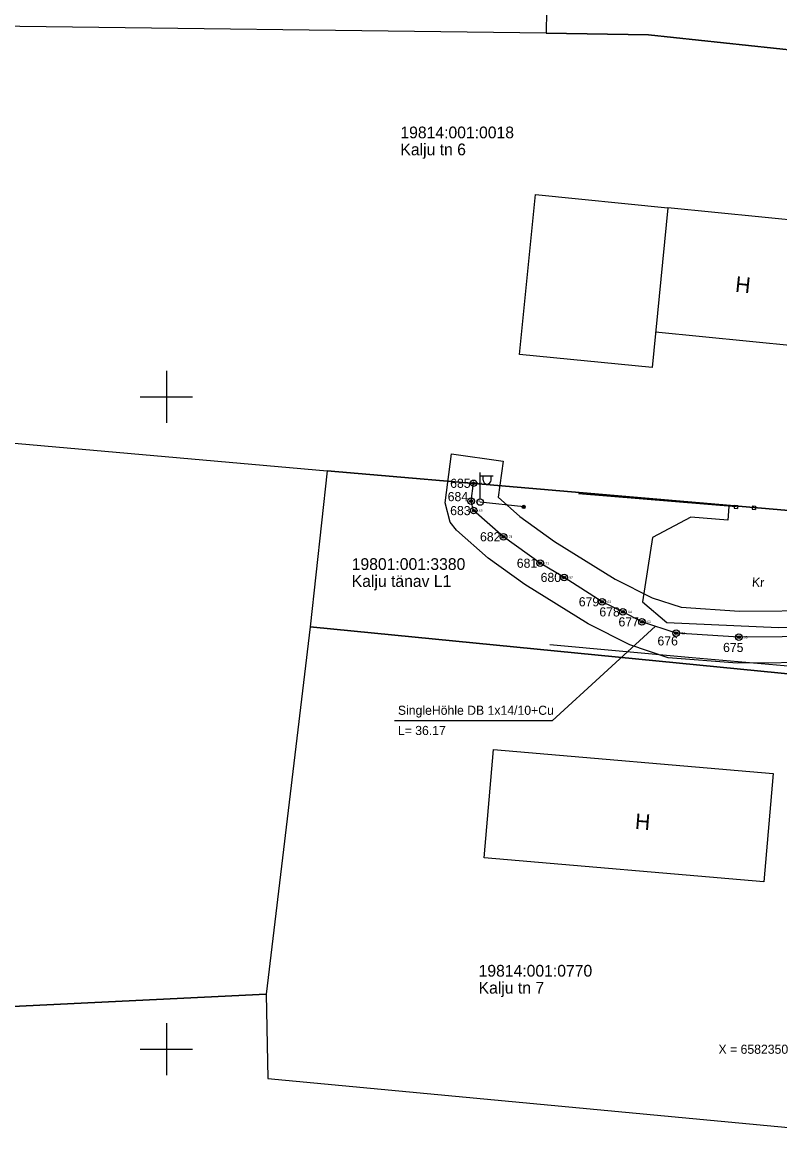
# Model space of a CAD drawing. Extents: x 532028 to 533559, y 6581810 to 6583914.
# Drawn here: x 532739 to 532797, y 6582343.1 to 6582428.7 of the extents above; entities that cross this region are included whole.
import ezdxf

# ---------------------------------------------------------------- set-up
doc = ezdxf.new("R2010")
doc.units = 0
for name, color, linetype in [('AED', 7, 'Continuous'), ('HOONE', 7, 'Continuous'), ('KOORDPUNKT', 7, 'Continuous'), ('MOOTKORG-EH2000', 7, 'Continuous'), ('MOOTMPUNKT', 7, 'Continuous'), ('MOOTNR', 7, 'Continuous'), ('MOOTPIIR', 7, 'Continuous'), ('PIIR', 7, 'Continuous'), ('POST', 7, 'Continuous'), ('SITRASS', 7, 'Continuous'), ('TEE', 7, 'Continuous'), ('VORK', 7, 'Continuous')]:
    doc.layers.add(name, color=color, linetype=linetype)

msp = doc.modelspace()

# ---------------------------------------------------------------- linework, layer by layer
at = {"layer": 'AED'}
for p, q in [((532793.623, 6582391.57), (532781.555, 6582392.566)), ((532793.51, 6582391.705), (532793.488, 6582391.456)), ((532793.488, 6582391.456), (532793.737, 6582391.434)), ((532793.51, 6582391.705), (532793.759, 6582391.683)), ((532793.759, 6582391.683), (532793.737, 6582391.434)), ((532794.874, 6582391.638), (532794.853, 6582391.389)), ((532794.853, 6582391.389), (532795.103, 6582391.369)), ((532794.874, 6582391.638), (532795.123, 6582391.618)), ((532795.123, 6582391.618), (532795.103, 6582391.369))]:
    msp.add_line(p, q, dxfattribs=at)
msp.add_lwpolyline([(532779.375, 6582381.019), (532790.262, 6582380.013), (532797.304, 6582379.421), (532803.263, 6582378.74)], dxfattribs=at)
at = {"layer": 'HOONE'}
for points in [[(532777.043, 6582403.244), (532778.26, 6582415.497), (532788.409, 6582414.489), (532787.191, 6582402.236)], [(532774.342, 6582364.66), (532775.045, 6582372.961), (532796.468, 6582371.126), (532795.757, 6582362.818)]]:
    msp.add_lwpolyline(points, close=True, dxfattribs=at)
msp.add_lwpolyline([(532787.464, 6582404.98), (532801.864, 6582403.549), (532802.808, 6582413.058), (532788.409, 6582414.489)], dxfattribs=at)
at = {"layer": 'KOORDPUNKT'}
for centre, radius in [((532773.53, 6582393.372), 0.25), ((532773.53, 6582393.372), 0.025), ((532773.53, 6582393.372), 0.0221), ((532773.53, 6582393.372), 0.0191), ((532773.53, 6582393.372), 0.0161), ((532773.53, 6582393.372), 0.0132), ((532773.53, 6582393.372), 0.0102), ((532773.53, 6582393.372), 0.00726), ((532773.53, 6582393.372), 0.0043), ((532773.34, 6582391.998), 0.25), ((532773.34, 6582391.998), 0.025), ((532773.34, 6582391.998), 0.0221), ((532773.34, 6582391.998), 0.0191), ((532773.34, 6582391.998), 0.0161), ((532773.34, 6582391.998), 0.0132), ((532773.34, 6582391.998), 0.0102), ((532773.34, 6582391.998), 0.00726), ((532773.34, 6582391.998), 0.0043), ((532773.53, 6582391.28), 0.25), ((532773.53, 6582391.28), 0.025), ((532773.53, 6582391.28), 0.0221), ((532773.53, 6582391.28), 0.0191), ((532773.53, 6582391.28), 0.0161), ((532773.53, 6582391.28), 0.0132), ((532773.53, 6582391.28), 0.0102), ((532773.53, 6582391.28), 0.00726), ((532773.53, 6582391.28), 0.0043), ((532775.816, 6582389.274), 0.25), ((532775.816, 6582389.274), 0.025), ((532775.816, 6582389.274), 0.0221), ((532775.816, 6582389.274), 0.0191), ((532775.816, 6582389.274), 0.0161), ((532775.816, 6582389.274), 0.0132), ((532775.816, 6582389.274), 0.0102), ((532775.816, 6582389.274), 0.00726), ((532775.816, 6582389.274), 0.0043), ((532778.631, 6582387.249), 0.25), ((532778.631, 6582387.249), 0.025), ((532778.631, 6582387.249), 0.0221), ((532778.631, 6582387.249), 0.0191), ((532778.631, 6582387.249), 0.0161), ((532778.631, 6582387.249), 0.0132), ((532778.631, 6582387.249), 0.0102), ((532778.631, 6582387.249), 0.00726), ((532778.631, 6582387.249), 0.0043), ((532780.458, 6582386.159), 0.25), ((532780.458, 6582386.159), 0.025), ((532780.458, 6582386.159), 0.0221), ((532780.458, 6582386.159), 0.0191), ((532780.458, 6582386.159), 0.0161), ((532780.458, 6582386.159), 0.0132), ((532780.458, 6582386.159), 0.0102), ((532780.458, 6582386.159), 0.00726), ((532780.458, 6582386.159), 0.0043), ((532783.379, 6582384.292), 0.25), ((532783.379, 6582384.292), 0.025), ((532783.379, 6582384.292), 0.0221), ((532783.379, 6582384.292), 0.0191), ((532783.379, 6582384.292), 0.0161), ((532783.379, 6582384.292), 0.0132), ((532783.379, 6582384.292), 0.0102), ((532783.379, 6582384.292), 0.00726), ((532783.379, 6582384.292), 0.0043), ((532784.956, 6582383.517), 0.25), ((532784.956, 6582383.517), 0.025), ((532784.956, 6582383.517), 0.0221), ((532784.956, 6582383.517), 0.0191), ((532784.956, 6582383.517), 0.0161), ((532784.956, 6582383.517), 0.0132), ((532784.956, 6582383.517), 0.0102), ((532784.956, 6582383.517), 0.00726), ((532784.956, 6582383.517), 0.0043), ((532786.421, 6582382.753), 0.25), ((532786.421, 6582382.753), 0.025), ((532786.421, 6582382.753), 0.0221), ((532786.421, 6582382.753), 0.0191), ((532786.421, 6582382.753), 0.0161), ((532786.421, 6582382.753), 0.0132), ((532786.421, 6582382.753), 0.0102), ((532786.421, 6582382.753), 0.00726), ((532786.421, 6582382.753), 0.0043), ((532789.04, 6582381.891), 0.25), ((532789.04, 6582381.891), 0.025), ((532789.04, 6582381.891), 0.0221), ((532789.04, 6582381.891), 0.0191), ((532789.04, 6582381.891), 0.0161), ((532789.04, 6582381.891), 0.0132), ((532789.04, 6582381.891), 0.0102), ((532789.04, 6582381.891), 0.00726), ((532789.04, 6582381.891), 0.0043), ((532793.832, 6582381.58), 0.25), ((532793.832, 6582381.58), 0.025), ((532793.832, 6582381.58), 0.0221), ((532793.832, 6582381.58), 0.0191), ((532793.832, 6582381.58), 0.0161), ((532793.832, 6582381.58), 0.0132), ((532793.832, 6582381.58), 0.0102), ((532793.832, 6582381.58), 0.00726), ((532793.832, 6582381.58), 0.0043)]:
    msp.add_circle(centre, radius, dxfattribs=at)
at = {"layer": 'MOOTMPUNKT'}
for centre in [(532773.53, 6582393.372), (532773.34, 6582391.998), (532773.53, 6582391.28), (532775.816, 6582389.274), (532778.631, 6582387.249), (532780.458, 6582386.159), (532783.379, 6582384.292), (532784.956, 6582383.517), (532786.421, 6582382.753), (532789.04, 6582381.891), (532793.832, 6582381.58)]:
    msp.add_circle(centre, 0.1, dxfattribs=at)
at = {"layer": 'MOOTPIIR'}
msp.add_lwpolyline([(532800.485, 6582379.63), (532793.701, 6582379.584), (532788.416, 6582379.99), (532785.487, 6582380.981), (532782.301, 6582382.606), (532777.463, 6582385.626), (532774.653, 6582387.646), (532772.211, 6582389.777), (532771.734, 6582390.4), (532771.344, 6582391.88), (532771.824, 6582395.626), (532775.786, 6582395.076), (532775.401, 6582392.299), (532777.066, 6582390.837), (532779.727, 6582388.924), (532784.361, 6582386.037), (532787.204, 6582384.598), (532789.423, 6582383.869), (532793.887, 6582383.58), (532800.387, 6582383.629)], dxfattribs=at)
at = {"layer": 'PIIR'}
for points in [[(532779.13, 6582431.38), (532779.09, 6582427.86), (532786.91, 6582427.75), (532811.8, 6582425.08), (532812.3, 6582430.53), (532801.16, 6582430.94), (532801.09, 6582438.65), (532834.59, 6582458.6), (532853.96, 6582470.07), (532847.05, 6582477.1), (532847.26, 6582473.6), (532814.05, 6582452.57)], [(532676.85, 6582433.64), (532683.79, 6582432.64), (532699.49, 6582430.44), (532720.14, 6582442.72), (532753.16, 6582462.26), (532758.54, 6582465.54), (532779.13, 6582431.38), (532779.09, 6582427.86), (532734.71, 6582428.42), (532731.99, 6582397.02), (532762.32, 6582394.34), (532761, 6582382.37), (532757.64, 6582354.23), (532610.11, 6582347.04), (532583.44, 6582371.01), (532584.11, 6582392.81), (532582.85, 6582420.24), (532588.36, 6582421.01), (532597.91, 6582435.21), (532629.16, 6582453.38), (532631.61, 6582447.89), (532639.64, 6582451.45), (532657.14, 6582458.68), (532663.47, 6582456.14)], [(532786.91, 6582427.75), (532779.09, 6582427.86), (532734.71, 6582428.42), (532731.99, 6582397.02), (532762.32, 6582394.34), (532808.64, 6582390.34), (532811.8, 6582425.08)], [(532762.32, 6582394.34), (532761, 6582382.37), (532803.3, 6582378.22), (532846.07, 6582374.23), (532869.35, 6582372.06), (532873.68, 6582375.66), (532912.93, 6582408.56), (532906.19, 6582415.94), (532866.97, 6582386.12), (532860.5, 6582384.8), (532850.78, 6582385.61), (532808.64, 6582390.34)], [(532757.64, 6582354.23), (532757.78, 6582347.76), (532800.34, 6582343.74), (532803.3, 6582378.22), (532761, 6582382.37)]]:
    msp.add_lwpolyline(points, close=True, dxfattribs=at)
msp.add_lwpolyline([(532872.24, 6582090.65), (532768.95, 6582190.39), (532699, 6582251.28), (532655.69, 6582297.98), (532597.18, 6582346.46), (532610.11, 6582347.04), (532757.64, 6582354.23), (532757.78, 6582347.76), (532800.34, 6582343.74), (532842.47, 6582339.5), (532879.38, 6582334.82)], dxfattribs=at)
at = {"layer": 'POST'}
for p, q in [((532774.027, 6582392.188), (532774.027, 6582394.188)), ((532774.027, 6582393.938), (532775.027, 6582393.938)), ((532774.253, 6582393.617), (532774.253, 6582393.938)), ((532774.866, 6582393.617), (532774.866, 6582393.938)), ((532774.027, 6582391.938), (532774.027, 6582391.938))]:
    msp.add_line(p, q, dxfattribs=at)
msp.add_lwpolyline([(532777.363, 6582391.56), (532774.027, 6582391.938)], dxfattribs=at)
for centre, radius in [((532774.027, 6582391.938), 0.25), ((532777.363, 6582391.56), 0.125), ((532777.363, 6582391.56), 0.105), ((532777.363, 6582391.56), 0.0851), ((532777.363, 6582391.56), 0.0651), ((532777.363, 6582391.56), 0.0451), ((532777.363, 6582391.56), 0.0251), ((532777.363, 6582391.56), 0.00511)]:
    msp.add_circle(centre, radius, dxfattribs=at)
msp.add_arc((532774.56, 6582393.617), 0.306, 180, 0, dxfattribs=at)
at = {"layer": 'SITRASS'}
for points in [[(532804.777, 6582382.026), (532803.104, 6582381.826), (532800.465, 6582381.626), (532793.832, 6582381.58), (532789.04, 6582381.891), (532786.421, 6582382.753), (532784.956, 6582383.517), (532783.379, 6582384.292), (532780.458, 6582386.159), (532778.631, 6582387.249), (532775.816, 6582389.274), (532773.53, 6582391.28), (532773.34, 6582391.998), (532773.53, 6582393.372)], [(532787.455, 6582382.413), (532779.539, 6582375.155), (532767.459, 6582375.155)]]:
    msp.add_lwpolyline(points, dxfattribs=at)
at = {"layer": 'TEE'}
msp.add_lwpolyline([(532793.075, 6582391.586), (532792.988, 6582390.542), (532790.168, 6582390.777), (532787.229, 6582389.217), (532786.461, 6582384.275), (532788.333, 6582382.706), (532796.874, 6582382.329), (532805.605, 6582382.406), (532810.122, 6582382.188), (532811.378, 6582380.187), (532811.421, 6582378.028)], dxfattribs=at)
at = {"layer": 'VORK'}
for p, q in [((532750, 6582402), (532750, 6582398)), ((532748, 6582400), (532752, 6582400)), ((532750, 6582352), (532750, 6582348)), ((532748, 6582350), (532752, 6582350))]:
    msp.add_line(p, q, dxfattribs=at)

# ---------------------------------------------------------------- texts
at = {"layer": 'HOONE'}
for rotation, p in [(354.04375, (532793.521, 6582408.052)), (355.47923, (532785.856, 6582366.885))]:
    msp.add_text('H', height=1.2, rotation=rotation, dxfattribs=at).set_placement(p)
at = {"layer": 'KOORDPUNKT'}
for s, p in [('685 ', (532771.733, 6582393.022)), ('684 ', (532771.543, 6582392.001)), ('683 ', (532771.733, 6582390.93)), ('682 ', (532774.019, 6582388.924)), ('681 ', (532776.835, 6582386.899)), ('680 ', (532778.661, 6582385.809)), ('679 ', (532781.582, 6582383.942)), ('678 ', (532783.159, 6582383.167)), ('677 ', (532784.624, 6582382.403)), ('676 ', (532787.609, 6582380.944)), ('675 ', (532792.632, 6582380.443))]:
    msp.add_text(s, height=0.7, dxfattribs=at).set_placement(p)
at = {"layer": 'MOOTKORG-EH2000'}
for s, p in [(' 40.66', (532773.53, 6582393.284)), (' 40.64', (532773.34, 6582391.911)), (' 40.68', (532773.53, 6582391.192)), (' 40.73', (532775.816, 6582389.186)), (' 40.71', (532778.631, 6582387.161)), (' 40.67', (532780.458, 6582386.071)), (' 40.63', (532783.379, 6582384.204)), (' 40.64', (532784.956, 6582383.429)), (' 40.63', (532786.421, 6582382.666)), (' 40.62', (532789.04, 6582381.804)), (' 40.63', (532793.832, 6582381.492))]:
    msp.add_text(s, height=0.175, dxfattribs=at).set_placement(p)
at = {"layer": 'MOOTNR'}
for s, p in [('85 ', (532773.203, 6582393.284)), ('84 ', (532773.013, 6582391.911)), ('83 ', (532773.203, 6582391.192)), ('82 ', (532775.489, 6582389.186)), ('81 ', (532778.305, 6582387.161)), ('80 ', (532780.131, 6582386.071)), ('79 ', (532783.052, 6582384.204)), ('78 ', (532784.629, 6582383.429)), ('77 ', (532786.094, 6582382.666)), ('76 ', (532788.714, 6582381.804)), ('75 ', (532793.505, 6582381.492))]:
    msp.add_text(s, height=0.175, dxfattribs=at).set_placement(p)
at = {"layer": 'PIIR'}
for s, p in [('19814:001:0018', (532767.92, 6582419.81)), ('Kalju tn 6', (532767.92, 6582418.51)), ('19801:001:3380', (532764.191, 6582386.733)), ('Kalju tänav L1', (532764.191, 6582385.433)), ('19814:001:0770', (532773.91, 6582355.563)), ('Kalju tn 7', (532773.91, 6582354.263))]:
    msp.add_text(s, height=0.9, dxfattribs=at).set_placement(p)
at = {"layer": 'SITRASS'}
for s, p in [('SingleHöhle DB 1x14/10+Cu', (532767.729, 6582375.628)), ('L= 36.17', (532767.729, 6582374.078))]:
    msp.add_text(s, height=0.7, dxfattribs=at).set_placement(p)
at = {"layer": 'TEE'}
msp.add_text('Kr', height=0.7, rotation=355.909, dxfattribs=at).set_placement((532794.825, 6582385.47))
at = {"layer": 'VORK'}
msp.add_text('X = 6582350', height=0.7, dxfattribs=at).set_placement((532792.282, 6582349.65))

doc.saveas('drawing.dxf')
